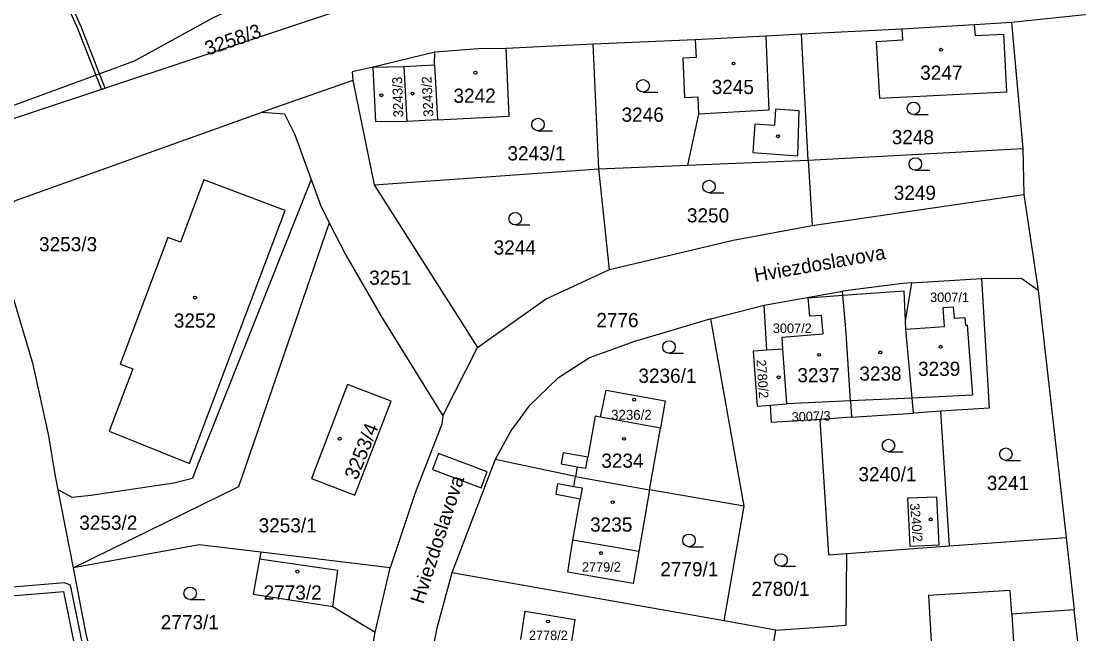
# Model space of a CAD drawing. Extents: x -869103 to -863415, y -1015889 to -1012477.
# Drawn here: x -866433.6 to -866307, y -1014502.9 to -1014429.4 of the extents above; entities that cross this region are included whole.
import ezdxf

# ---------------------------------------------------------------- set-up
doc = ezdxf.new("R2010")
doc.units = 0
for name, color, linetype in [('Hranice parcel', 7, 'Continuous'), ('Parcelní čísla', 7, 'Continuous'), ('Pop  PČ popisy', 7, 'Continuous'), ('Vnitřní kresba', 7, 'Continuous'), ('Věcná břemena k části', 7, 'Continuous'), ('Značky budov', 7, 'Continuous'), ('Značky kultur', 7, 'Continuous')]:
    doc.layers.add(name, color=color, linetype=linetype)

msp = doc.modelspace()

# ---------------------------------------------------------------- linework, layer by layer
at = {"layer": 'Hranice parcel'}
for p, q in [((-866304.7, -1014428.53), (-866315.02, -1014429.62)), ((-866319.47, -1014429.88), (-866328.17, -1014430.42)), ((-866315.02, -1014429.62), (-866319.47, -1014429.88)), ((-866315.02, -1014429.62), (-866313.69, -1014444.7)), ((-866328.17, -1014430.42), (-866340.18, -1014431.02)), ((-866339.36, -1014446.11), (-866340.18, -1014431.02)), ((-866365.13, -1014432.21), (-866375.54, -1014432.71)), ((-866352.89, -1014431.69), (-866365.13, -1014432.21)), ((-866364.44, -1014447.13), (-866365.13, -1014432.21)), ((-866391.44, -1014434.96), (-866387.77, -1014434.88)), ((-866387.77, -1014434.88), (-866387.44, -1014441.47)), ((-866393.88, -1014436.54), (-866404.75, -1014440.35)), ((-866393.88, -1014436.54), (-866391.32, -1014449.05)), ((-866383.76, -1014441.28), (-866387.44, -1014441.47)), ((-866339.36, -1014446.11), (-866313.69, -1014444.7)), ((-866313.69, -1014444.7), (-866313.57, -1014450.22)), ((-866353.84, -1014446.7), (-866339.36, -1014446.11)), ((-866339.36, -1014446.11), (-866338.9, -1014453.91)), ((-866391.32, -1014449.05), (-866364.44, -1014447.13)), ((-866364.44, -1014447.13), (-866353.84, -1014446.7)), ((-866363.16, -1014459.2), (-866364.44, -1014447.13)), ((-866398.89, -1014448.42), (-866412.43, -1014482.54)), ((-866391.32, -1014449.05), (-866378.95, -1014468.56)), ((-866338.9, -1014453.91), (-866313.57, -1014450.22)), ((-866313.57, -1014450.22), (-866311.85, -1014461.7)), ((-866396.71, -1014453.59), (-866407.57, -1014485.22)), ((-866326.95, -1014460.79), (-866318.63, -1014460.27)), ((-866344.66, -1014463.47), (-866335.27, -1014461.8)), ((-866335.23, -1014462.28), (-866335.27, -1014461.8)), ((-866311.85, -1014461.7), (-866308.5, -1014491.31)), ((-866351.01, -1014465.11), (-866344.66, -1014463.47)), ((-866344.31, -1014468.87), (-866344.66, -1014463.47)), ((-866347.05, -1014487.56), (-866351.01, -1014465.11)), ((-866326.92, -1014474.6), (-866327.69, -1014466.35)), ((-866383.12, -1014476.73), (-866378.95, -1014468.56)), ((-866342.41, -1014468.74), (-866344.31, -1014468.87)), ((-866341.91, -1014475.3), (-866342.41, -1014468.74)), ((-866343.89, -1014475.45), (-866341.91, -1014475.3)), ((-866343.75, -1014477.54), (-866343.89, -1014475.45)), ((-866334.32, -1014474.95), (-866341.91, -1014475.3)), ((-866334.32, -1014474.95), (-866334.19, -1014476.91)), ((-866326.75, -1014476.41), (-866326.92, -1014474.6)), ((-866334.19, -1014476.91), (-866326.75, -1014476.41)), ((-866323.48, -1014476.19), (-866326.75, -1014476.41)), ((-866322.44, -1014492.32), (-866323.48, -1014476.19)), ((-866357.07, -1014478.22), (-866364.24, -1014476.91)), ((-866337.98, -1014477.16), (-866343.75, -1014477.54)), ((-866334.19, -1014476.91), (-866337.98, -1014477.16)), ((-866358.37, -1014485.6), (-866357.07, -1014478.22)), ((-866376.83, -1014481.95), (-866382.03, -1014495.56)), ((-866367.24, -1014484.02), (-866376.83, -1014481.95)), ((-866429.17, -1014485.6), (-866429.53, -1014483.78)), ((-866367.24, -1014484.02), (-866358.37, -1014485.6)), ((-866427.49, -1014486.53), (-866429.17, -1014485.6)), ((-866427.34, -1014494.95), (-866429.17, -1014485.6)), ((-866407.57, -1014485.22), (-866427.34, -1014494.95)), ((-866358.37, -1014485.6), (-866359.66, -1014492.98)), ((-866347.05, -1014487.56), (-866358.37, -1014485.6)), ((-866349.42, -1014501.3), (-866347.05, -1014487.56)), ((-866359.66, -1014492.98), (-866367.54, -1014491.62)), ((-866322.44, -1014492.32), (-866308.5, -1014491.31)), ((-866308.5, -1014491.31), (-866307.52, -1014499.97)), ((-866389.42, -1014494.96), (-866404.89, -1014493.05)), ((-866334.74, -1014493.22), (-866322.44, -1014492.32)), ((-866391.22, -1014502.66), (-866389.42, -1014494.96)), ((-866349.42, -1014501.3), (-866382.03, -1014495.56)), ((-866343.24, -1014502.4), (-866349.42, -1014501.3)), ((-866343.24, -1014502.4), (-866336.37, -1014501.93)), ((-866392.85, -1014512.22), (-866391.22, -1014502.66)), ((-866345.55, -1014515.74), (-866343.24, -1014502.4))]:
    msp.add_line(p, q, dxfattribs=at)
for points in [[(-866465.23, -1014439.67), (-866451.48, -1014441.96), (-866436.37, -1014440.19), (-866420.04, -1014434.21), (-866410.57, -1014428.99), (-866405.42, -1014426.56), (-866404.79, -1014427.86), (-866395.53, -1014424.41)], [(-866395.53, -1014424.41), (-866393.94, -1014427.66), (-866442.66, -1014443.81), (-866454.8, -1014442.43)], [(-866328.17, -1014430.42), (-866328.08, -1014431.73), (-866331.25, -1014431.94), (-866330.82, -1014438.69), (-866315.57, -1014437.9), (-866315.93, -1014431.04), (-866319.33, -1014431.22), (-866319.47, -1014429.88)], [(-866340.18, -1014431.02), (-866344.45, -1014431.25), (-866352.89, -1014431.69)], [(-866352.89, -1014431.69), (-866352.79, -1014433.82), (-866354.38, -1014433.89), (-866354.17, -1014438.58), (-866352.58, -1014438.51), (-866352.49, -1014440.59), (-866353.84, -1014446.7)], [(-866375.54, -1014432.71), (-866378.87, -1014432.77), (-866384.08, -1014433.15), (-866391.44, -1014434.96)], [(-866383.76, -1014441.28), (-866375.17, -1014440.84), (-866375.54, -1014432.71)], [(-866391.44, -1014434.96), (-866393.95, -1014435.52), (-866393.88, -1014436.54)], [(-866387.44, -1014441.47), (-866391.14, -1014441.5), (-866391.44, -1014434.96)], [(-866387.77, -1014434.88), (-866384.1, -1014434.69), (-866383.76, -1014441.28)], [(-866437.61, -1014454.21), (-866434.26, -1014450.92), (-866404.75, -1014440.35)], [(-866404.75, -1014440.35), (-866402.06, -1014440.56), (-866400.87, -1014442.96), (-866398.89, -1014448.42)], [(-866423.05, -1014478.58), (-866413.44, -1014482.46), (-866402.01, -1014452.14), (-866411.73, -1014448.44)], [(-866411.73, -1014448.44), (-866414.54, -1014455.92), (-866416.05, -1014455.36), (-866421.75, -1014470.54), (-866420.24, -1014471.11), (-866423.05, -1014478.58)], [(-866398.89, -1014448.42), (-866397.78, -1014451.49), (-866396.71, -1014453.59)], [(-866396.71, -1014453.59), (-866394.77, -1014457.39), (-866390.47, -1014464.88), (-866383.12, -1014476.73)], [(-866363.16, -1014459.2), (-866348.37, -1014455.7), (-866338.9, -1014453.91)], [(-866429.53, -1014483.78), (-866430.29, -1014479.14), (-866432.16, -1014470.59), (-866434.56, -1014462.5), (-866437.61, -1014454.21)], [(-866378.95, -1014468.56), (-866370.82, -1014462.75), (-866363.16, -1014459.2)], [(-866318.63, -1014460.27), (-866317.71, -1014475.81), (-866323.48, -1014476.19)], [(-866311.85, -1014461.7), (-866313.79, -1014460.31), (-866318.63, -1014460.27)], [(-866326.95, -1014460.79), (-866328.04, -1014460.86), (-866335.27, -1014461.8)], [(-866327.69, -1014466.35), (-866327.72, -1014465.38), (-866326.95, -1014460.79)], [(-866342.41, -1014468.74), (-866342.5, -1014467.3), (-866337.59, -1014466.9), (-866337.76, -1014464.7), (-866339.19, -1014464.81), (-866339.36, -1014462.59), (-866335.23, -1014462.28)], [(-866334.32, -1014474.95), (-866334.84, -1014466.81), (-866334.92, -1014465.82), (-866335.23, -1014462.28)], [(-866327.69, -1014466.35), (-866323.05, -1014466.05), (-866323.2, -1014463.74), (-866322, -1014463.66), (-866321.91, -1014465.02), (-866320.61, -1014464.94), (-866320.55, -1014465.89), (-866320.32, -1014465.88)], [(-866351.01, -1014465.11), (-866360.17, -1014467.82), (-866365.57, -1014469.77), (-866369.38, -1014472.27), (-866372.8, -1014475.56), (-866374.96, -1014478.54), (-866376.83, -1014481.95)], [(-866320.32, -1014465.88), (-866319.71, -1014474.27), (-866326.92, -1014474.6)], [(-866344.31, -1014468.87), (-866345.96, -1014468.98), (-866345.5, -1014475.57), (-866343.89, -1014475.45)], [(-866389.32, -1014474.99), (-866394.53, -1014472.97), (-866398.85, -1014484.23), (-866393.64, -1014486.23), (-866389.32, -1014474.99)], [(-866364.24, -1014476.91), (-866363.57, -1014473.67), (-866356.49, -1014474.92), (-866357.07, -1014478.22)], [(-866383.12, -1014476.73), (-866383.23, -1014477.74), (-866386.44, -1014485.97), (-866389.42, -1014494.96)], [(-866364.24, -1014476.91), (-866364.88, -1014476.79), (-866365.76, -1014481.69), (-866368.71, -1014481.17), (-866368.96, -1014482.49), (-866367.04, -1014482.83), (-866367.24, -1014484.02)], [(-866337.98, -1014477.16), (-866336.93, -1014493.38), (-866334.74, -1014493.22)], [(-866412.43, -1014482.54), (-866413.09, -1014484.24), (-866415.32, -1014484.8), (-866425.24, -1014486.29), (-866427.49, -1014486.53)], [(-866367.54, -1014491.62), (-866366.66, -1014486.72), (-866369.56, -1014486.17), (-866369.33, -1014484.85), (-866367.44, -1014485.19), (-866367.24, -1014484.02)], [(-866323.74, -1014492.21), (-866327.18, -1014492.37), (-866327.45, -1014486.55), (-866324.01, -1014486.42), (-866323.74, -1014492.21)], [(-866359.66, -1014492.98), (-866360.33, -1014496.82), (-866368.13, -1014495.45), (-866367.54, -1014491.62)], [(-866404.89, -1014493.05), (-866412.3, -1014492.19), (-866427.34, -1014494.95)], [(-866404.89, -1014493.05), (-866405.05, -1014493.92), (-866405.82, -1014498.09), (-866396.28, -1014499.56), (-866391.22, -1014502.66)], [(-866336.37, -1014501.93), (-866334.81, -1014501.82), (-866334.74, -1014493.22)], [(-866424.27, -1014508.1), (-866424.77, -1014507.01), (-866425.83, -1014502.88), (-866427.34, -1014494.95)], [(-866382.03, -1014495.56), (-866383.85, -1014502.17), (-866385.25, -1014509.33)], [(-866307.52, -1014499.97), (-866315, -1014500.48), (-866315.18, -1014497.64), (-866324.96, -1014498.26), (-866324.01, -1014514.7), (-866322.69, -1014514.6)], [(-866373.78, -1014503.54), (-866373.25, -1014500.15), (-866367.32, -1014501.13), (-866367.83, -1014504.52)], [(-866306.24, -1014513.48), (-866306.47, -1014509.33), (-866307.52, -1014499.97)]]:
    msp.add_lwpolyline(points, dxfattribs=at)
at = {"layer": 'Vnitřní kresba'}
for p, q in [((-866344.45, -1014431.25), (-866344.08, -1014440.12)), ((-866384.1, -1014434.69), (-866384.08, -1014433.15)), ((-866343.27, -1014440), (-866343.42, -1014441.96)), ((-866340.45, -1014440.21), (-866343.27, -1014440)), ((-866344.08, -1014440.12), (-866352.49, -1014440.59)), ((-866340.62, -1014445.58), (-866340.45, -1014440.21)), ((-866345.76, -1014441.79), (-866346.01, -1014445.18)), ((-866343.42, -1014441.96), (-866345.76, -1014441.79)), ((-866346.01, -1014445.18), (-866340.62, -1014445.58)), ((-866335.23, -1014462.28), (-866327.87, -1014461.77)), ((-866327.72, -1014465.38), (-866327.87, -1014461.77)), ((-866326.92, -1014474.6), (-866334.32, -1014474.95)), ((-866366, -1014483.01), (-866365.76, -1014481.69)), ((-866367.04, -1014482.83), (-866366, -1014483.01)), ((-866367.44, -1014485.19), (-866366.42, -1014485.37)), ((-866366.42, -1014485.37), (-866366.66, -1014486.72)), ((-866395.7, -1014495.27), (-866405.05, -1014493.92)), ((-866396.28, -1014499.56), (-866395.7, -1014495.27)), ((-866315, -1014500.48), (-866314.74, -1014504.52))]:
    msp.add_line(p, q, dxfattribs=at)
at = {"layer": 'Věcná břemena k části'}
for points in [[(-866432.42, -1014416.66), (-866429.37, -1014424.67), (-866426.82, -1014430.4), (-866424.67, -1014435.91), (-866424, -1014437.63), (-866423.53, -1014437.47), (-866424.21, -1014435.74), (-866426.36, -1014430.2), (-866428.91, -1014424.48), (-866431.96, -1014416.46)], [(-866383.63, -1014481.26), (-866384.34, -1014483.17), (-866378.54, -1014485.36), (-866377.82, -1014483.44)]]:
    msp.add_lwpolyline(points, close=True, dxfattribs=at)
for points in [[(-866426.1, -1014504.81), (-866427.68, -1014497.03), (-866428.4, -1014496.76), (-866434.65, -1014497.28)], [(-866435.27, -1014498.34), (-866428.54, -1014497.78), (-866427.06, -1014505.07)]]:
    msp.add_lwpolyline(points, dxfattribs=at)
at = {"layer": 'Značky budov'}
for centre in [(-866323.46, -1014432.87), (-866348.31, -1014434.52), (-866379.22, -1014435.62), (-866390.47, -1014438.32), (-866386.75, -1014438.13), (-866343, -1014443.24), (-866412.79, -1014462.57), (-866330.75, -1014469.13), (-866323.52, -1014468.46), (-866338.06, -1014469.42), (-866342.92, -1014472.11), (-866360.21, -1014474.8), (-866395.47, -1014479.48), (-866361.43, -1014479.49), (-866362.77, -1014487.08), (-866324.7, -1014489.14), (-866364.17, -1014493.18), (-866400.52, -1014495.4), (-866370.52, -1014501.37)]:
    msp.add_circle(centre, 0.175, dxfattribs=at)
at = {"layer": 'Značky kultur'}
for p, q in [((-866359.14, -1014437.95), (-866357.39, -1014437.95)), ((-866326.76, -1014440.64), (-866325.01, -1014440.64)), ((-866371.72, -1014442.58), (-866369.97, -1014442.58)), ((-866326.55, -1014447.31), (-866324.8, -1014447.31)), ((-866351.24, -1014450.01), (-866349.49, -1014450.01)), ((-866374.45, -1014453.86), (-866372.7, -1014453.86)), ((-866356.04, -1014469.23), (-866354.29, -1014469.23)), ((-866329.75, -1014481.03), (-866328, -1014481.03)), ((-866315.71, -1014482.08), (-866313.96, -1014482.08)), ((-866353.65, -1014492.41), (-866351.9, -1014492.41)), ((-866342.64, -1014494.76), (-866340.89, -1014494.76)), ((-866413.37, -1014498.75), (-866411.62, -1014498.75))]:
    msp.add_line(p, q, dxfattribs=at)
for centre in [(-866359.14, -1014437.2), (-866326.76, -1014439.89), (-866371.72, -1014441.83), (-866326.55, -1014446.56), (-866351.24, -1014449.26), (-866374.45, -1014453.11), (-866356.04, -1014468.48), (-866329.75, -1014480.28), (-866315.71, -1014481.33), (-866353.65, -1014491.66), (-866342.64, -1014494.01), (-866413.37, -1014498)]:
    msp.add_circle(centre, 0.75, dxfattribs=at)

# ---------------------------------------------------------------- texts
at = {"layer": 'Parcelní čísla'}
for s, height, rotation, p in [('3258/3', 1.7, 19, (-866411.27, -1014433.58)), ('3243/3', 1.19, 92, (-866387.83, -1014440.96)), ('3243/2', 1.19, 93, (-866384.23, -1014440.88)), ('2780/2', 1.139, 274, (-866345.57, -1014470.03)), ('3007/3', 1.139, 2, (-866341.33, -1014477.45)), ('3253/4', 1.7, 68, (-866393.38, -1014484.51)), ('3240/2', 1.139, 275, (-866327.2, -1014487.26))]:
    msp.add_text(s, height=height, rotation=rotation, dxfattribs=at).set_placement(p)
for s, height, p in [('3247', 1.7, (-866325.96, -1014436.47)), ('3242', 1.7, (-866381.84, -1014439.23)), ('3245', 1.7, (-866350.93, -1014438.18)), ('3246', 1.7, (-866361.72, -1014441.5)), ('3248', 1.7, (-866329.37, -1014444.19)), ('3243/1', 1.7, (-866375.38, -1014446.13)), ('3249', 1.7, (-866329.13, -1014450.86)), ('3250', 1.7, (-866353.89, -1014453.56)), ('3253/3', 1.7, (-866431.46, -1014457.02)), ('3244', 1.7, (-866377.03, -1014457.41)), ('3251', 1.7, (-866391.93, -1014461.03)), ('3007/1', 1.139, (-866324.78, -1014463.1)), ('3252', 1.7, (-866415.32, -1014466.17)), ('2776', 1.7, (-866364.74, -1014466.11)), ('3007/2', 1.139, (-866343.61, -1014466.81)), ('3239', 1.7, (-866326.22, -1014471.95)), ('3236/1', 1.7, (-866359.7, -1014472.78)), ('3237', 1.7, (-866340.67, -1014472.71)), ('3238', 1.7, (-866333.25, -1014472.52)), ('3236/2', 1.19, (-866362.97, -1014477.21)), ('3234', 1.7, (-866364.14, -1014482.96)), ('3240/1', 1.7, (-866333.36, -1014484.58)), ('3241', 1.7, (-866317.99, -1014485.63)), ('3253/2', 1.7, (-866426.64, -1014490.38)), ('3253/1', 1.7, (-866405.17, -1014490.7)), ('3235', 1.7, (-866365.48, -1014490.61)), ('2779/2', 1.139, (-866366.46, -1014495.41)), ('2779/1', 1.7, (-866357.08, -1014495.96)), ('2773/2', 1.7, (-866404.57, -1014498.75)), ('2780/1', 1.7, (-866346.16, -1014498.31)), ('2773/1', 1.7, (-866416.88, -1014502.3)), ('2778/2', 1.139, (-866372.81, -1014503.6))]:
    msp.add_text(s, height=height, dxfattribs=at).set_placement(p)
at = {"layer": 'Pop  PČ popisy'}
for rotation, p in [(10, (-866345.69, -1014460.71)), (72, (-866385.45, -1014499.37))]:
    msp.add_text('Hviezdoslavova', height=1.7, rotation=rotation, dxfattribs=at).set_placement(p)

doc.saveas('drawing.dxf')
